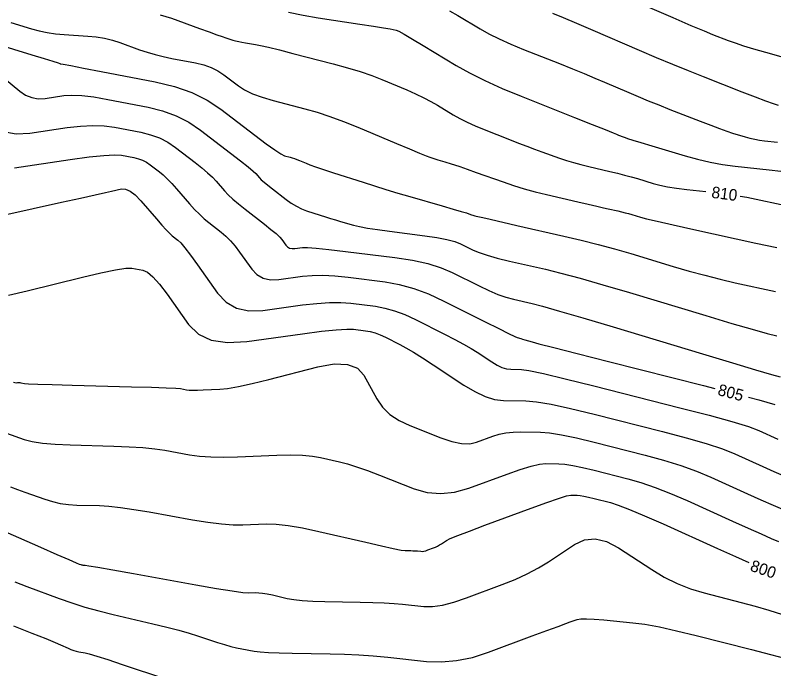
# Model space of a CAD drawing. Extents: x 2082232 to 2083549, y 592624 to 593832.
# Drawn here: x 2082281.64 to 2082327.71, y 593066.69 to 593106.38 of the extents above; entities that cross this region are included whole.
import ezdxf

# ---------------------------------------------------------------- set-up
doc = ezdxf.new("R2010")
doc.units = 0
doc.layers.add('DT_X_Contour_Major', color=7, linetype='Continuous')
doc.layers.add('DT_X_Contour_Minor', color=7, linetype='Continuous')

msp = doc.modelspace()

# ---------------------------------------------------------------- linework, layer by layer
at = {"layer": 'DT_X_Contour_Major'}
for points in [[(2082290.443, 593106.406), (2082291.136, 593106.193), (2082292.842, 593105.569), (2082293.421, 593105.358), (2082293.88, 593105.193), (2082294.219, 593105.074), (2082294.438, 593105.001), (2082294.861, 593104.866), (2082295.029, 593104.818), (2082295.213, 593104.774), (2082295.413, 593104.733), (2082295.631, 593104.697), (2082296.233, 593104.605), (2082296.545, 593104.545), (2082297.028, 593104.434), (2082297.683, 593104.273), (2082298.51, 593104.06), (2082300.942, 593103.427), (2082301.811, 593103.189), (2082302.594, 593102.95), (2082303.291, 593102.712), (2082303.901, 593102.473), (2082305.414, 593101.836), (2082305.956, 593101.599), (2082306.447, 593101.367), (2082306.887, 593101.141), (2082307.276, 593100.919), (2082308.246, 593100.334), (2082308.636, 593100.114), (2082309.079, 593099.892), (2082309.574, 593099.667), (2082310.121, 593099.441), (2082311.651, 593098.834), (2082312.204, 593098.617), (2082312.715, 593098.42), (2082313.184, 593098.244), (2082313.611, 593098.088), (2082314.695, 593097.699), (2082315.111, 593097.558), (2082315.545, 593097.426), (2082315.997, 593097.302), (2082316.468, 593097.187), (2082317.747, 593096.893), (2082318.212, 593096.782), (2082318.647, 593096.673), (2082319.052, 593096.563), (2082319.428, 593096.454), (2082320.39, 593096.165), (2082320.788, 593096.061), (2082321.261, 593095.965), (2082321.808, 593095.879), (2082322.43, 593095.801), (2082323.578, 593095.674)], [(2082281.595, 593097.118), (2082284.98, 593097.614), (2082286.127, 593097.77), (2082287.027, 593097.866), (2082287.681, 593097.902), (2082288.088, 593097.877), (2082288.846, 593097.732), (2082289.122, 593097.663), (2082289.379, 593097.568), (2082289.619, 593097.446), (2082289.84, 593097.296), (2082290.407, 593096.861), (2082290.631, 593096.675), (2082290.876, 593096.443), (2082291.143, 593096.166), (2082291.432, 593095.842), (2082292.232, 593094.919), (2082292.529, 593094.588), (2082292.823, 593094.29), (2082293.112, 593094.023), (2082293.397, 593093.789), (2082294.152, 593093.206), (2082294.434, 593092.966), (2082294.714, 593092.684), (2082294.993, 593092.359), (2082295.27, 593091.992), (2082296.007, 593090.957), (2082296.317, 593090.627), (2082296.693, 593090.413), (2082297.136, 593090.314), (2082297.645, 593090.33), (2082299.093, 593090.529), (2082299.673, 593090.581), (2082300.328, 593090.588), (2082301.058, 593090.549), (2082301.862, 593090.466), (2082304.108, 593090.182), (2082304.962, 593090.03), (2082305.841, 593089.787), (2082306.744, 593089.452), (2082307.67, 593089.025), (2082310.175, 593087.766), (2082311, 593087.352), (2082311.6, 593087.054), (2082311.973, 593086.872), (2082312.12, 593086.806), (2082312.21, 593086.786), (2082312.259, 593086.773), (2082312.34, 593086.75), (2082312.453, 593086.717), (2082312.598, 593086.674), (2082313.027, 593086.544), (2082313.438, 593086.434), (2082314.35, 593086.198), (2082315.762, 593085.837), (2082317.675, 593085.352), (2082323.444, 593083.892), (2082324.128, 593083.717)], [(2082325.659, 593095.399), (2082326.062, 593095.328), (2082326.639, 593095.211), (2082328.147, 593094.88)], [(2082326.161, 593083.189), (2082326.807, 593083.017), (2082327.765, 593082.745)], [(2082281.364, 593077.741), (2082281.778, 593077.583), (2082282.22, 593077.422), (2082283.436, 593076.99), (2082283.9, 593076.847), (2082284.379, 593076.74), (2082284.873, 593076.671), (2082285.382, 593076.639), (2082286.76, 593076.602), (2082287.336, 593076.567), (2082288.03, 593076.492), (2082288.843, 593076.376), (2082289.774, 593076.219), (2082292.416, 593075.746), (2082293.349, 593075.593), (2082294.168, 593075.49), (2082294.872, 593075.437), (2082295.461, 593075.434), (2082296.881, 593075.491), (2082297.48, 593075.479), (2082298.213, 593075.399), (2082299.08, 593075.252), (2082300.081, 593075.038), (2082302.93, 593074.376), (2082303.88, 593074.158), (2082304.596, 593074.002), (2082305.077, 593073.908), (2082305.323, 593073.875), (2082305.665, 593073.87), (2082305.787, 593073.867), (2082305.896, 593073.863), (2082305.992, 593073.857), (2082306.076, 593073.85), (2082306.28, 593073.828), (2082306.363, 593073.827), (2082306.46, 593073.84), (2082306.57, 593073.868), (2082306.694, 593073.909), (2082307.041, 593074.038), (2082307.169, 593074.09), (2082307.292, 593074.148), (2082307.411, 593074.213), (2082307.524, 593074.284), (2082307.822, 593074.483), (2082308.051, 593074.597), (2082308.518, 593074.79), (2082309.221, 593075.062), (2082310.16, 593075.414), (2082312.981, 593076.457), (2082313.925, 593076.799), (2082314.64, 593077.043), (2082315.128, 593077.188), (2082315.388, 593077.235), (2082315.776, 593077.229), (2082315.949, 593077.215), (2082316.178, 593077.179), (2082316.463, 593077.12), (2082316.803, 593077.038), (2082317.784, 593076.79), (2082318.26, 593076.638), (2082318.953, 593076.371), (2082319.863, 593075.988), (2082320.989, 593075.488), (2082324.282, 593074.001), (2082325.375, 593073.507), (2082326.185, 593073.142), (2082326.187, 593073.142)]]:
    msp.add_lwpolyline(points, dxfattribs=at)
at = {"layer": 'DT_X_Contour_Minor'}
for points in [[(2082320.157, 593106.835), (2082321.568, 593106.23), (2082322.678, 593105.757), (2082323.486, 593105.418), (2082323.993, 593105.212), (2082324.942, 593104.839), (2082325.351, 593104.69), (2082325.864, 593104.521), (2082326.483, 593104.334), (2082327.207, 593104.127), (2082329.277, 593103.55)], [(2082298.229, 593106.56), (2082299.12, 593106.374), (2082300.045, 593106.216), (2082302.559, 593105.833), (2082303.393, 593105.705), (2082304.01, 593105.609), (2082304.408, 593105.544), (2082304.589, 593105.512), (2082304.78, 593105.469), (2082304.937, 593105.399), (2082305.263, 593105.219), (2082305.758, 593104.931), (2082306.424, 593104.533), (2082308.424, 593103.327), (2082309.233, 593102.871), (2082310.159, 593102.408), (2082311.202, 593101.936), (2082312.363, 593101.456), (2082315.614, 593100.167), (2082316.687, 593099.742), (2082317.468, 593099.432), (2082317.956, 593099.237), (2082318.152, 593099.158), (2082318.284, 593099.101), (2082318.335, 593099.08), (2082318.389, 593099.057), (2082318.446, 593099.034), (2082318.507, 593099.01), (2082318.671, 593098.946), (2082318.819, 593098.896), (2082319.141, 593098.795), (2082319.637, 593098.644), (2082320.305, 593098.442), (2082322.32, 593097.836), (2082323.077, 593097.626), (2082323.837, 593097.452), (2082324.6, 593097.313), (2082325.367, 593097.21), (2082327.417, 593096.982), (2082328.13, 593096.907)], [(2082308.01, 593106.648), (2082308.528, 593106.365), (2082309.869, 593105.557), (2082310.411, 593105.251), (2082311.032, 593104.94), (2082311.732, 593104.624), (2082312.51, 593104.302), (2082314.69, 593103.438), (2082315.475, 593103.125), (2082316.193, 593102.833), (2082316.846, 593102.563), (2082317.432, 593102.314), (2082318.909, 593101.679), (2082319.479, 593101.437), (2082320.084, 593101.186), (2082320.723, 593100.928), (2082321.395, 593100.661), (2082323.235, 593099.939), (2082323.874, 593099.691), (2082324.414, 593099.488), (2082324.855, 593099.332), (2082325.195, 593099.222), (2082325.969, 593098.989), (2082326.26, 593098.908), (2082326.552, 593098.841), (2082326.845, 593098.788), (2082327.14, 593098.748), (2082327.928, 593098.661)], [(2082314.262, 593106.508), (2082314.918, 593106.234), (2082315.735, 593105.888), (2082316.713, 593105.47), (2082319.533, 593104.257), (2082320.569, 593103.815), (2082321.561, 593103.401), (2082322.51, 593103.014), (2082323.415, 593102.653), (2082325.771, 593101.728), (2082326.571, 593101.417), (2082327.203, 593101.178), (2082327.667, 593101.011), (2082327.963, 593100.915)], [(2082281.382, 593105.924), (2082282.623, 593105.546), (2082283.097, 593105.418), (2082283.588, 593105.317), (2082284.096, 593105.244), (2082284.621, 593105.198), (2082286.043, 593105.112), (2082286.565, 593105.063), (2082287.066, 593104.981), (2082287.546, 593104.867), (2082288.004, 593104.72), (2082289.197, 593104.283), (2082289.656, 593104.127), (2082290.135, 593103.986), (2082290.636, 593103.861), (2082291.159, 593103.751), (2082292.581, 593103.478), (2082293.089, 593103.356), (2082293.546, 593103.197), (2082293.953, 593102.999), (2082294.31, 593102.764), (2082295.194, 593102.086), (2082295.575, 593101.84), (2082296.053, 593101.61), (2082296.629, 593101.397), (2082297.303, 593101.201), (2082299.231, 593100.698), (2082299.973, 593100.487), (2082300.756, 593100.23), (2082301.578, 593099.927), (2082302.441, 593099.578), (2082304.794, 593098.586), (2082305.582, 593098.256), (2082306.183, 593098.007), (2082306.597, 593097.841), (2082306.823, 593097.757), (2082307.177, 593097.642), (2082307.311, 593097.599), (2082307.448, 593097.556), (2082307.589, 593097.514), (2082307.733, 593097.471), (2082308.123, 593097.359), (2082308.327, 593097.295), (2082308.648, 593097.186), (2082309.085, 593097.033), (2082309.639, 593096.836), (2082311.273, 593096.25), (2082311.897, 593096.038), (2082312.545, 593095.84), (2082313.217, 593095.655), (2082313.912, 593095.486), (2082315.798, 593095.051), (2082316.444, 593094.903), (2082316.969, 593094.782), (2082317.372, 593094.69), (2082317.654, 593094.625), (2082318.243, 593094.491), (2082318.461, 593094.44), (2082318.674, 593094.386), (2082318.882, 593094.329), (2082319.085, 593094.27), (2082319.62, 593094.109), (2082319.973, 593094.017), (2082320.629, 593093.863), (2082321.588, 593093.646), (2082322.851, 593093.366), (2082326.624, 593092.538), (2082327.883, 593092.275)], [(2082280.404, 593104.651), (2082282.654, 593103.966), (2082283.393, 593103.741), (2082283.923, 593103.579), (2082284.242, 593103.48), (2082284.352, 593103.444), (2082284.365, 593103.433), (2082284.37, 593103.43), (2082284.376, 593103.427), (2082284.381, 593103.426), (2082284.387, 593103.427), (2082284.404, 593103.429), (2082284.563, 593103.4), (2082285.026, 593103.313), (2082285.795, 593103.166), (2082286.868, 593102.96), (2082290.137, 593102.331), (2082291.306, 593102.051), (2082292.362, 593101.682), (2082293.304, 593101.224), (2082294.132, 593100.676), (2082296.19, 593099.098), (2082296.881, 593098.576), (2082297.411, 593098.194), (2082297.78, 593097.951), (2082297.989, 593097.848), (2082298.33, 593097.759), (2082298.461, 593097.721), (2082298.6, 593097.676), (2082298.746, 593097.622), (2082298.898, 593097.56), (2082299.315, 593097.385), (2082299.535, 593097.3), (2082299.886, 593097.177), (2082300.365, 593097.015), (2082300.974, 593096.815), (2082302.77, 593096.231), (2082303.452, 593096.012), (2082304.151, 593095.795), (2082304.867, 593095.58), (2082305.6, 593095.365), (2082307.577, 593094.795), (2082308.234, 593094.605), (2082308.722, 593094.463), (2082309.04, 593094.368), (2082309.189, 593094.321), (2082309.359, 593094.26), (2082309.424, 593094.238), (2082309.492, 593094.217), (2082309.562, 593094.198), (2082309.635, 593094.18), (2082309.832, 593094.135), (2082310.03, 593094.09), (2082310.475, 593093.988), (2082312.11, 593093.616), (2082314.951, 593092.97), (2082316.005, 593092.722), (2082317.034, 593092.461), (2082318.039, 593092.188), (2082319.019, 593091.902), (2082321.602, 593091.123), (2082322.564, 593090.843), (2082323.511, 593090.585), (2082324.446, 593090.35), (2082325.366, 593090.138), (2082327.802, 593089.603)], [(2082280.996, 593102.537), (2082281.914, 593101.772), (2082282.268, 593101.529), (2082282.644, 593101.373), (2082283.04, 593101.305), (2082283.457, 593101.324), (2082284.596, 593101.491), (2082285.084, 593101.524), (2082285.693, 593101.497), (2082286.423, 593101.411), (2082287.275, 593101.265), (2082289.707, 593100.798), (2082290.59, 593100.579), (2082291.416, 593100.274), (2082292.184, 593099.881), (2082292.895, 593099.401), (2082294.714, 593098.006), (2082295.321, 593097.536), (2082295.779, 593097.173), (2082296.088, 593096.915), (2082296.247, 593096.765), (2082296.472, 593096.504), (2082296.585, 593096.389), (2082296.754, 593096.238), (2082296.981, 593096.051), (2082297.263, 593095.828), (2082298.093, 593095.186), (2082298.405, 593094.963), (2082298.716, 593094.775), (2082299.027, 593094.621), (2082299.339, 593094.503), (2082300.169, 593094.233), (2082300.479, 593094.133), (2082300.785, 593094.038), (2082301.087, 593093.946), (2082301.386, 593093.859), (2082302.179, 593093.63), (2082302.539, 593093.542), (2082303.025, 593093.451), (2082303.637, 593093.356), (2082304.375, 593093.256), (2082306.51, 593092.987), (2082307.247, 593092.88), (2082307.855, 593092.763), (2082308.335, 593092.635), (2082308.687, 593092.495), (2082309.454, 593092.11), (2082309.808, 593091.96), (2082310.295, 593091.8), (2082310.913, 593091.629), (2082311.665, 593091.448), (2082313.845, 593090.953), (2082314.778, 593090.725), (2082315.94, 593090.412), (2082317.332, 593090.015), (2082318.953, 593089.534), (2082323.583, 593088.138), (2082325.154, 593087.669), (2082326.394, 593087.308), (2082327.303, 593087.055), (2082327.881, 593086.91)], [(2082280.912, 593099.319), (2082281.698, 593099.183), (2082282.526, 593099.221), (2082284.788, 593099.553), (2082285.605, 593099.647), (2082286.36, 593099.682), (2082287.052, 593099.656), (2082287.681, 593099.571), (2082289.277, 593099.265), (2082289.856, 593099.121), (2082290.398, 593098.921), (2082290.902, 593098.663), (2082291.368, 593098.349), (2082292.561, 593097.434), (2082292.976, 593097.106), (2082293.328, 593096.808), (2082293.615, 593096.541), (2082293.839, 593096.303), (2082294.352, 593095.712), (2082294.575, 593095.475), (2082294.859, 593095.209), (2082295.205, 593094.915), (2082295.612, 593094.591), (2082296.78, 593093.688), (2082297.174, 593093.376), (2082297.482, 593093.116), (2082297.703, 593092.91), (2082297.837, 593092.756), (2082298.079, 593092.416), (2082298.181, 593092.308), (2082298.305, 593092.237), (2082298.45, 593092.205), (2082298.617, 593092.21), (2082299.093, 593092.275), (2082299.389, 593092.279), (2082299.923, 593092.241), (2082300.693, 593092.161), (2082301.7, 593092.04), (2082304.701, 593091.661), (2082305.763, 593091.498), (2082306.696, 593091.294), (2082307.501, 593091.048), (2082308.179, 593090.76), (2082309.814, 593089.938), (2082310.404, 593089.656), (2082310.947, 593089.427), (2082311.443, 593089.251), (2082311.892, 593089.127), (2082313.027, 593088.869), (2082313.654, 593088.708), (2082314.684, 593088.417), (2082316.115, 593087.998), (2082317.95, 593087.449), (2082323.378, 593085.812), (2082325.199, 593085.265), (2082326.594, 593084.851), (2082327.561, 593084.569), (2082328.1, 593084.42)], [(2082281.004, 593094.257), (2082284.45, 593095.02), (2082285.609, 593095.277), (2082286.502, 593095.475), (2082287.128, 593095.614), (2082287.488, 593095.694), (2082288.094, 593095.83), (2082288.338, 593095.823), (2082288.613, 593095.7), (2082288.922, 593095.461), (2082289.262, 593095.107), (2082290.213, 593094.009), (2082290.541, 593093.636), (2082290.812, 593093.341), (2082291.026, 593093.125), (2082291.182, 593092.987), (2082291.523, 593092.724), (2082291.693, 593092.556), (2082291.946, 593092.251), (2082292.283, 593091.808), (2082292.703, 593091.229), (2082293.935, 593089.499), (2082294.452, 593088.947), (2082295.081, 593088.588), (2082295.821, 593088.423), (2082296.673, 593088.451), (2082299.092, 593088.783), (2082299.956, 593088.883), (2082300.733, 593088.935), (2082301.422, 593088.937), (2082302.025, 593088.891), (2082303.515, 593088.703), (2082304.087, 593088.6), (2082304.684, 593088.431), (2082305.306, 593088.197), (2082305.954, 593087.897), (2082307.716, 593087.011), (2082308.336, 593086.693), (2082308.873, 593086.404), (2082309.327, 593086.142), (2082309.699, 593085.909), (2082310.581, 593085.325), (2082310.901, 593085.133), (2082311.2, 593084.995), (2082311.476, 593084.91), (2082311.731, 593084.88), (2082312.382, 593084.869), (2082312.84, 593084.804), (2082313.727, 593084.616), (2082315.042, 593084.305), (2082316.785, 593083.871), (2082322.006, 593082.549), (2082323.773, 593082.091), (2082325.16, 593081.707), (2082326.166, 593081.399), (2082326.791, 593081.165), (2082327.952, 593080.641)], [(2082281.235, 593089.389), (2082282.374, 593089.646), (2082285.722, 593090.474), (2082286.851, 593090.741), (2082287.728, 593090.92), (2082288.354, 593091.01), (2082288.728, 593091.013), (2082289.389, 593090.901), (2082289.667, 593090.778), (2082290.006, 593090.494), (2082290.406, 593090.047), (2082290.866, 593089.439), (2082292.175, 593087.6), (2082292.764, 593087.019), (2082293.548, 593086.654), (2082294.527, 593086.504), (2082295.701, 593086.571), (2082299.092, 593087.037), (2082300.239, 593087.185), (2082301.138, 593087.282), (2082301.787, 593087.325), (2082302.187, 593087.317), (2082302.922, 593087.224), (2082303.204, 593087.173), (2082303.498, 593087.09), (2082303.805, 593086.974), (2082304.125, 593086.827), (2082304.994, 593086.39), (2082305.365, 593086.189), (2082305.829, 593085.915), (2082306.384, 593085.567), (2082307.03, 593085.145), (2082308.877, 593083.923), (2082309.547, 593083.521), (2082310.172, 593083.231), (2082310.751, 593083.054), (2082311.284, 593082.99), (2082312.647, 593082.968), (2082313.289, 593082.912), (2082314.194, 593082.759), (2082315.361, 593082.509), (2082316.79, 593082.162), (2082320.95, 593081.109), (2082322.395, 593080.728), (2082323.608, 593080.373), (2082324.59, 593080.046), (2082325.341, 593079.746), (2082327.034, 593078.981), (2082327.699, 593078.683), (2082328.421, 593078.364)], [(2082281.547, 593084.096), (2082281.7, 593084.053), (2082281.772, 593084.071), (2082281.806, 593084.075), (2082281.854, 593084.074), (2082281.916, 593084.068), (2082281.992, 593084.057), (2082282.213, 593084.019), (2082282.455, 593084.003), (2082283.015, 593083.98), (2082283.894, 593083.952), (2082285.091, 593083.919), (2082288.708, 593083.822), (2082289.912, 593083.788), (2082290.809, 593083.756), (2082291.4, 593083.728), (2082291.684, 593083.703), (2082292.035, 593083.64), (2082292.197, 593083.621), (2082292.422, 593083.612), (2082292.709, 593083.613), (2082293.058, 593083.624), (2082294.071, 593083.664), (2082294.542, 593083.713), (2082295.196, 593083.829), (2082296.032, 593084.013), (2082297.051, 593084.263), (2082300.011, 593085.021), (2082301.019, 593085.202), (2082301.823, 593085.179), (2082302.423, 593084.95), (2082302.819, 593084.516), (2082303.602, 593083.086), (2082303.948, 593082.583), (2082304.397, 593082.144), (2082304.95, 593081.77), (2082305.607, 593081.461), (2082307.496, 593080.724), (2082308.163, 593080.5), (2082308.745, 593080.379), (2082309.244, 593080.361), (2082309.659, 593080.447), (2082310.654, 593080.815), (2082311.038, 593080.935), (2082311.444, 593081.019), (2082311.871, 593081.066), (2082312.321, 593081.077), (2082313.548, 593081.057), (2082314.096, 593081.014), (2082314.82, 593080.899), (2082315.719, 593080.713), (2082316.794, 593080.454), (2082319.895, 593079.669), (2082321.017, 593079.365), (2082322.056, 593079.039), (2082323.014, 593078.693), (2082323.89, 593078.326), (2082326.117, 593077.321), (2082326.924, 593076.958), (2082327.676, 593076.623), (2082328.372, 593076.318)], [(2082281.112, 593081.01), (2082282.192, 593080.626), (2082282.67, 593080.497), (2082283.295, 593080.397), (2082284.066, 593080.327), (2082284.984, 593080.286), (2082287.626, 593080.215), (2082288.563, 593080.179), (2082289.393, 593080.125), (2082290.115, 593080.052), (2082290.729, 593079.961), (2082292.225, 593079.693), (2082292.828, 593079.609), (2082293.514, 593079.56), (2082294.284, 593079.545), (2082295.137, 593079.564), (2082297.524, 593079.66), (2082298.361, 593079.679), (2082299.083, 593079.664), (2082299.689, 593079.615), (2082300.18, 593079.532), (2082301.333, 593079.264), (2082301.81, 593079.137), (2082302.375, 593078.959), (2082303.029, 593078.73), (2082303.771, 593078.449), (2082305.868, 593077.631), (2082306.665, 593077.403), (2082307.483, 593077.332), (2082308.322, 593077.418), (2082309.183, 593077.662), (2082311.506, 593078.521), (2082312.306, 593078.802), (2082312.964, 593079.002), (2082313.48, 593079.12), (2082313.854, 593079.156), (2082314.662, 593079.143), (2082315.023, 593079.115), (2082315.499, 593079.039), (2082316.091, 593078.916), (2082316.799, 593078.746), (2082318.839, 593078.229), (2082319.638, 593078.001), (2082320.505, 593077.705), (2082321.439, 593077.34), (2082322.44, 593076.907), (2082325.199, 593075.661), (2082326.15, 593075.233), (2082326.931, 593074.883), (2082327.542, 593074.612), (2082327.985, 593074.419)], [(2082280.171, 593075.398), (2082283.185, 593074.075), (2082284.179, 593073.639), (2082284.899, 593073.324), (2082285.347, 593073.13), (2082285.521, 593073.056), (2082285.621, 593073.02), (2082285.659, 593073.009), (2082285.698, 593073), (2082285.739, 593072.994), (2082285.781, 593072.991), (2082285.894, 593072.988), (2082286.109, 593072.956), (2082286.668, 593072.86), (2082287.572, 593072.7), (2082288.819, 593072.477), (2082292.606, 593071.799), (2082293.87, 593071.577), (2082294.821, 593071.42), (2082295.459, 593071.329), (2082295.785, 593071.303), (2082296.237, 593071.322), (2082296.428, 593071.318), (2082296.661, 593071.292), (2082296.937, 593071.246), (2082297.256, 593071.177), (2082298.163, 593070.967), (2082298.561, 593070.896), (2082299.075, 593070.842), (2082299.706, 593070.804), (2082300.453, 593070.783), (2082302.599, 593070.749), (2082303.363, 593070.731), (2082304.047, 593070.704), (2082304.649, 593070.668), (2082305.17, 593070.622), (2082306.452, 593070.488), (2082306.975, 593070.482), (2082307.581, 593070.565), (2082308.272, 593070.735), (2082309.046, 593070.995), (2082311.222, 593071.805), (2082312.009, 593072.12), (2082312.74, 593072.457), (2082313.414, 593072.817), (2082314.032, 593073.199), (2082315.602, 593074.248), (2082316.212, 593074.53), (2082316.862, 593074.59), (2082317.553, 593074.428), (2082318.285, 593074.044), (2082320.292, 593072.722), (2082321.056, 593072.261), (2082321.843, 593071.871), (2082322.653, 593071.551), (2082323.485, 593071.302), (2082325.735, 593070.731), (2082326.575, 593070.505), (2082327.408, 593070.258), (2082328.233, 593069.989)], [(2082281.629, 593071.966), (2082282.351, 593071.692), (2082284.32, 593070.958), (2082285.078, 593070.691), (2082285.878, 593070.44), (2082286.719, 593070.206), (2082287.6, 593069.988), (2082290.006, 593069.429), (2082290.852, 593069.227), (2082291.585, 593069.039), (2082292.206, 593068.865), (2082292.714, 593068.707), (2082293.919, 593068.302), (2082294.35, 593068.164), (2082294.74, 593068.051), (2082295.089, 593067.963), (2082295.396, 593067.901), (2082296.16, 593067.77), (2082296.519, 593067.726), (2082297.022, 593067.69), (2082297.67, 593067.663), (2082298.462, 593067.645), (2082300.767, 593067.608), (2082301.634, 593067.584), (2082302.506, 593067.541), (2082303.383, 593067.478), (2082304.265, 593067.395), (2082306.624, 593067.148), (2082307.523, 593067.113), (2082308.449, 593067.194), (2082309.402, 593067.391), (2082310.382, 593067.703), (2082313.033, 593068.689), (2082313.923, 593069.02), (2082314.604, 593069.272), (2082315.076, 593069.446), (2082315.339, 593069.54), (2082315.763, 593069.688), (2082315.984, 593069.729), (2082316.329, 593069.739), (2082316.799, 593069.719), (2082317.392, 593069.669), (2082319.142, 593069.494), (2082319.874, 593069.397), (2082320.759, 593069.236), (2082321.795, 593069.01), (2082322.984, 593068.721), (2082326.358, 593067.864), (2082327.511, 593067.566), (2082328.44, 593067.314)], [(2082281.545, 593069.301), (2082282.654, 593068.862), (2082283.497, 593068.526), (2082284.074, 593068.291), (2082284.384, 593068.16), (2082284.857, 593067.945), (2082285.03, 593067.871), (2082285.195, 593067.811), (2082285.351, 593067.766), (2082285.499, 593067.734), (2082285.882, 593067.669), (2082286.131, 593067.607), (2082286.59, 593067.467), (2082287.259, 593067.252), (2082288.139, 593066.96), (2082290.764, 593066.079)]]:
    msp.add_lwpolyline(points, dxfattribs=at)

# ---------------------------------------------------------------- texts
at = {"layer": 'DT_X_Contour_Major'}
for s, rotation, p in [('810', 352.4864, (2082323.892, 593095.296)), ('805', 345.4388, (2082324.254, 593083.326)), ('800', 340.8102, (2082326.219, 593072.668))]:
    msp.add_text(s, height=0.7, rotation=rotation, dxfattribs=at).set_placement(p)

doc.saveas('drawing.dxf')
